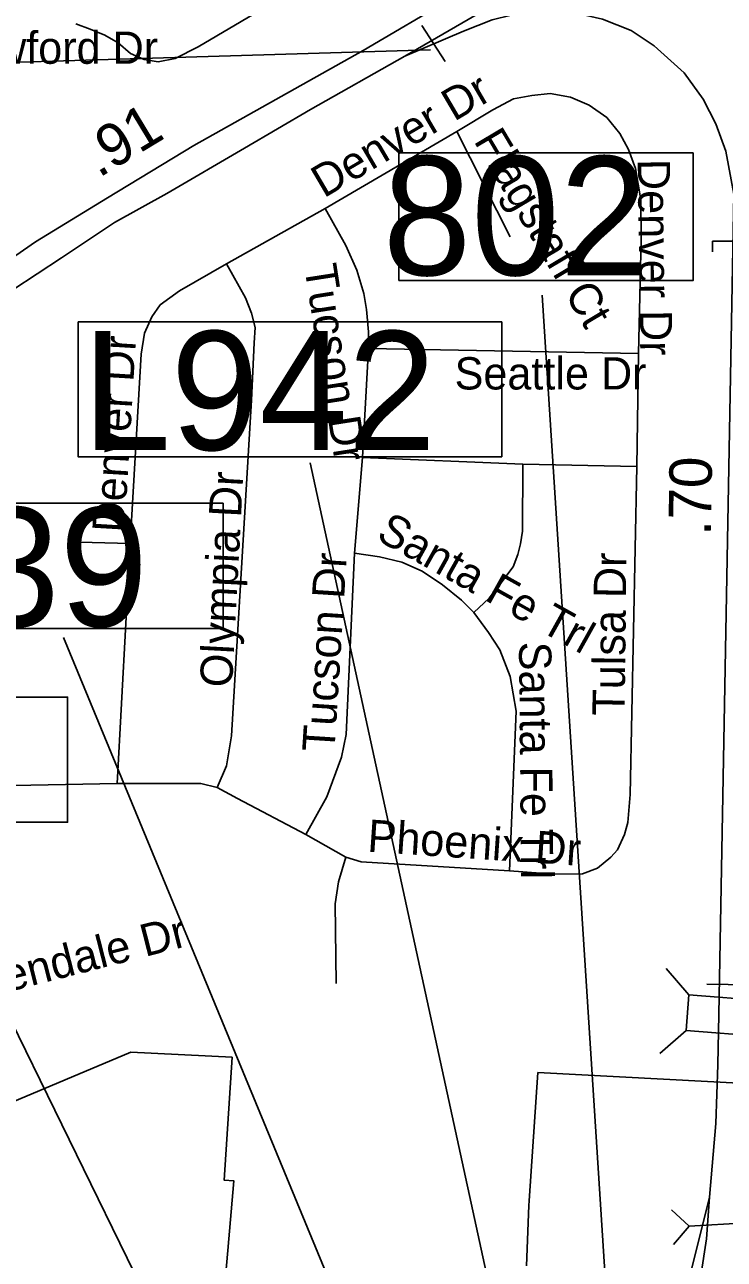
# Model space of a CAD drawing. Extents: x 1662474 to 1856135, y 779280 to 917889.
# Drawn here: x 1753521 to 1755580, y 822478 to 826111 of the extents above; entities that cross this region are included whole.
import ezdxf

# ---------------------------------------------------------------- set-up
doc = ezdxf.new("R2010")
doc.units = 0
for name, color, linetype in [('Exist Boundary Political City Limit New', 7, 'Continuous'), ('Exist Road Non-System Structure Non-Sys NCDOT Attributed CELL', 7, 'Continuous'), ('Exist Road Non-System Type 51', 7, 'Continuous'), ('Exist Road Non-System Type 51 Label', 7, 'Continuous'), ('Exist Road Primary Interstate Divided Center Attributed', 7, 'Continuous'), ('Exist Road Primary Interstate Mileage Hundredths English Label', 7, 'Continuous'), ('Exist Road Primary Interstate Ramp 1 Lane Attributed', 7, 'Continuous'), ('Exist Road Primary Interstate Structure Ovrhead Sign CELL', 7, 'Continuous'), ('Exist Road Primary Interstate Structure Standard Bridge Number Label', 7, 'Continuous'), ('Exist Road Primary NC Structure Ovrhead Sign CELL', 7, 'Continuous'), ('Exist Road Primary NC Structure Ovrhead Sign Number Label', 7, 'Continuous'), ('Exist Road Primary US Divided Attributed', 7, 'Continuous'), ('Exist Road Primary US Structure Cantilever Sign CELL', 7, 'Continuous'), ('Exist Road Primary US Structure Cantilever Sign Number Label', 7, 'Continuous'), ('Exist Road Primary US Structure Pipe CELL', 7, 'Continuous'), ('Exist Road Secondary Mileage Tenths English Label', 7, 'Continuous'), ('Exist Road Secondary Structure Ovrhead Sign CELL', 7, 'Continuous'), ('Map Preparation Boundary City Limit Buffer Line', 7, 'Continuous')]:
    doc.layers.add(name, color=color, linetype=linetype)

msp = doc.modelspace()

# ---------------------------------------------------------------- linework, layer by layer
at = {"layer": 'Exist Boundary Political City Limit New'}
for points in [[(1754087.4, 822148.6), (1754118.4, 822503.9), (1754136.2, 822708.4), (1754108.1, 822710.5), (1754130.8, 823072.4), (1753832.9, 823087.1), (1753445.6, 822924.5), (1753445.6, 822711.9), (1752321.4, 822774.4), (1751771.9, 823562.4), (1750888.4, 823618.2), (1750669.9, 823632.1), (1750522.1, 823544.5), (1750331.6, 823444.6), (1750112.5, 823277.9), (1750124.9, 823666.5), (1749809.2, 823686.5)], [(1755031.2, 823027.2), (1755005.2, 822649.6), (1755004.8, 822635.8), (1754997.4, 822458.2)], [(1756251.5, 822963), (1755031.2, 823027.2)]]:
    msp.add_lwpolyline(points, dxfattribs=at)
at = {"layer": 'Exist Road Non-System Structure Non-Sys NCDOT Attributed CELL'}
for p, q in [((1755408.6, 823333.8), (1755475.8, 823255.8)), ((1755389.9, 823083.7), (1755467.9, 823150.8))]:
    msp.add_line(p, q, dxfattribs=at)
msp.add_lwpolyline([(1755475.8, 823255.8), (1755700.5, 823239), (1755692.6, 823134), (1755467.9, 823150.8)], close=True, dxfattribs=at)
at = {"layer": 'Exist Road Non-System Type 51'}
for p, q in [((1754792.4, 825796.6), (1754404.6, 825570.1)), ((1754792.4, 825796.6), (1754949.6, 825486.4)), ((1754404.6, 825570.1), (1754114.6, 825407.6)), ((1754532.5, 825158), (1754514.4, 824837.8)), ((1755327.5, 825143.4), (1754532.5, 825158)), ((1755327.5, 825143.4), (1755322.2, 824811)), ((1754514.4, 824837.8), (1754491.6, 824556.2)), ((1754986.4, 824817.9), (1754514.4, 824837.8)), ((1755322.2, 824811), (1754986.4, 824817.9)), ((1753830.9, 824584.8), (1753682.1, 824588.4)), ((1753830.9, 824584.8), (1753793.1, 823878.2)), ((1754465.6, 823661.4), (1754347.8, 823727.9))]:
    msp.add_line(p, q, dxfattribs=at)
for points in [[(1754394.5, 826260.4), (1754031.2, 826046.4), (1753963.5, 826011.5), (1753913.4, 826002.1), (1753872.6, 826008.9), (1753832.2, 826026.2), (1753795.5, 826057.8), (1753756.4, 826080.6), (1753713.1, 826097.9), (1753671.1, 826113.4)], [(1755327.5, 825143.4), (1755335.1, 825480.6), (1755334.4, 825595.8), (1755318.4, 825688.2), (1755297.9, 825743.6), (1755272.1, 825790.8), (1755234.4, 825838), (1755181.6, 825874.5), (1755127.5, 825897.6), (1755066.9, 825908.4), (1755013.4, 825902.6), (1754959.2, 825892.9), (1754898.1, 825860.6), (1754792.4, 825796.6)], [(1754404.6, 825570.1), (1754465.9, 825461.4), (1754498.1, 825388.4), (1754518.6, 825320.4), (1754526.8, 825273.2), (1754532.2, 825206.9), (1754532.5, 825158)], [(1754114.6, 825407.6), (1753976.4, 825327.6), (1753919.4, 825286.9), (1753895, 825251.9), (1753873.2, 825202.9), (1753863.5, 825141.2), (1753830.9, 824584.8)], [(1754114.6, 825407.6), (1754170.1, 825307.4), (1754187.9, 825262.4), (1754198.6, 825220.5), (1754195.8, 825175.1), (1754188.4, 825006.2), (1754128.9, 824018.7), (1754114.6, 823929.9), (1754087.4, 823866.2)], [(1754986.4, 824817.9), (1754985.5, 824621), (1754980, 824583.2), (1754972.1, 824552), (1754958.8, 824516), (1754922.5, 824468), (1754887.4, 824423.4), (1754842.5, 824381.7)], [(1755322.2, 824811), (1755303.1, 823845.9), (1755296.2, 823763), (1755285.8, 823728.4), (1755265.1, 823682.9), (1755245.9, 823661.4), (1755206.8, 823628.9), (1755162.1, 823612.6), (1755078.1, 823611.6), (1754948, 823621)], [(1754491.6, 824556.2), (1754467.1, 824022.1), (1754453.5, 823955.7), (1754410.2, 823839.1), (1754347.8, 823727.9)], [(1754491.6, 824556.2), (1754564.5, 824545.4), (1754631.1, 824529.4), (1754690.8, 824503.4), (1754750.4, 824462.8), (1754806, 824417.9), (1754842.5, 824381.7)], [(1754842.5, 824381.7), (1754886.1, 824322.9), (1754918.6, 824271.4), (1754949.6, 824192.9), (1754967.4, 824091.1), (1754948, 823621)], [(1753793.1, 823878.2), (1753081.9, 823863.9), (1752855.1, 823864.9), (1752753.9, 823855.7), (1752684.2, 823840.4), (1752613.9, 823806.6), (1752569, 823784.5), (1752509.4, 823746.5), (1752304.8, 823573.2)], [(1754087.4, 823866.2), (1754038.9, 823878.2), (1753976.4, 823878.5), (1753793.1, 823878.2)], [(1754347.8, 823727.9), (1754147.2, 823833.6), (1754087.4, 823866.2)], [(1754465.6, 823661.4), (1754444.1, 823588.5), (1754434.6, 823524.4), (1754437.2, 823289.8)], [(1754948, 823621), (1754510.5, 823647.8), (1754465.6, 823661.4)]]:
    msp.add_lwpolyline(points, dxfattribs=at)
at = {"layer": 'Exist Road Primary Interstate Divided Center Attributed'}
for points in [[(1754639, 826018.2), (1754826, 826126.7), (1754856.7, 826144.4), (1755077.5, 826282.7), (1755418.9, 826474.5), (1755535.1, 826538.9), (1755657, 826606.4)], [(1754780.5, 826191.3), (1754516.8, 826034.9), (1754018.5, 825755.3), (1753764.4, 825601.6), (1753552.4, 825472.6), (1753425.5, 825385.3), (1753291.3, 825290.5), (1753191.5, 825208.4)], [(1752976.4, 824902.7), (1753119.9, 825027.5), (1753346.5, 825223), (1753485.8, 825331.2), (1753629.3, 825424.8), (1753785.2, 825528.8), (1753939.1, 825614), (1754167.7, 825747.9), (1754361.6, 825861.2), (1754639, 826018.2)]]:
    msp.add_lwpolyline(points, dxfattribs=at)
at = {"layer": 'Exist Road Primary Interstate Ramp 1 Lane Attributed'}
for points in [[(1754639, 826018.2), (1754812.4, 826092.3), (1754896.2, 826125.5), (1754952.7, 826139.1), (1755007.3, 826148.9), (1755067.7, 826152.8), (1755143.7, 826145), (1755221.6, 826127.4), (1755305.4, 826094.3), (1755373.6, 826049.4), (1755461.3, 825969.5), (1755517.8, 825891.5), (1755554.8, 825819.4), (1755584.1, 825739.4), (1755607.4, 825612.7)], [(1755535.8, 822660.5), (1755398, 822106.4), (1755219.6, 821371.6), (1755173.2, 821250.3)]]:
    msp.add_lwpolyline(points, dxfattribs=at)
at = {"layer": 'Exist Road Primary Interstate Structure Ovrhead Sign CELL'}
for p, q in [((1754926.2, 821183.6), (1753634.7, 824307.7)), ((1754427.8, 821244.6), (1753230.2, 823690.1))]:
    msp.add_line(p, q, dxfattribs=at)
for points in [[(1752806.6, 824702.9), (1754104.5, 824702.9), (1754104.5, 824334.3), (1752806.6, 824334.3)], [(1752349, 824132.6), (1753646.9, 824132.6), (1753646.9, 823763.9), (1752349, 823763.9)]]:
    msp.add_lwpolyline(points, close=True, dxfattribs=at)
at = {"layer": 'Exist Road Primary Interstate Structure Standard Bridge Number Label'}
msp.add_line((1755311.2, 821149.5), (1755043.9, 825315.3), dxfattribs=at)
msp.add_lwpolyline([(1755488.4, 825734), (1754621.9, 825734), (1754621.9, 825358.4), (1755488.4, 825358.4)], close=True, dxfattribs=at)
at = {"layer": 'Exist Road Primary NC Structure Ovrhead Sign CELL'}
msp.add_line((1754689.5, 826108.9), (1754757.7, 826002.4), dxfattribs=at)
at = {"layer": 'Exist Road Primary NC Structure Ovrhead Sign Number Label'}
msp.add_line((1754715.5, 826037.3), (1752615.6, 825973.7), dxfattribs=at)
at = {"layer": 'Exist Road Primary US Divided Attributed'}
msp.add_line((1755607.4, 825612.7), (1755563.6, 823197.9), dxfattribs=at)
for points in [[(1755563.6, 823197.9), (1755560.8, 823050.3), (1755555.2, 822877.7), (1755535.8, 822660.5)], [(1755535.8, 822660.5), (1755527.4, 822538), (1755510.7, 822429.4), (1755480.1, 822248.4), (1755469, 822159.3), (1755441.1, 822022.9), (1755344.9, 821647), (1755255.4, 821283.5), (1755211.5, 821109.6)]]:
    msp.add_lwpolyline(points, dxfattribs=at)
at = {"layer": 'Exist Road Primary US Structure Cantilever Sign CELL'}
for q in [(1755629.3, 825474.3), (1755545, 825442.6)]:
    msp.add_line((1755545, 825474.3), q, dxfattribs=at)
at = {"layer": 'Exist Road Primary US Structure Cantilever Sign Number Label'}
msp.add_line((1755134.7, 821264.5), (1754360.4, 824822.1), dxfattribs=at)
msp.add_lwpolyline([(1753677.9, 825236.4), (1754924.8, 825236.4), (1754924.8, 824839.8), (1753677.9, 824839.8)], close=True, dxfattribs=at)
at = {"layer": 'Exist Road Primary US Structure Pipe CELL'}
for p in [(1755424.3, 822623.7), (1755430.6, 822521.1), (1755644.3, 822585.6)]:
    msp.add_line(p, (1755476, 822575.4), dxfattribs=at)
at = {"layer": 'Exist Road Secondary Structure Ovrhead Sign CELL'}
msp.add_line((1755527.9, 823287.5), (1755654.3, 823285.3), dxfattribs=at)
at = {"layer": 'Map Preparation Boundary City Limit Buffer Line'}
for points in [[(1754087.4, 822148.6), (1754118.4, 822503.9), (1754136.2, 822708.4), (1754108.1, 822710.5), (1754130.8, 823072.4), (1753832.9, 823087.1), (1753445.6, 822924.5), (1753445.6, 822711.9), (1752321.4, 822774.4), (1751771.9, 823562.4), (1750888.4, 823618.2), (1750669.9, 823632.1), (1750522.1, 823544.5), (1750331.6, 823444.6), (1750112.5, 823277.9), (1750124.9, 823666.5), (1749809.2, 823686.5)], [(1755031.2, 823027.2), (1755005.2, 822649.6), (1755004.8, 822635.8), (1754997.4, 822458.2)], [(1756251.5, 822963), (1755031.2, 823027.2)]]:
    msp.add_lwpolyline(points, dxfattribs=at)

# ---------------------------------------------------------------- texts
at = {"layer": 'Exist Road Non-System Type 51 Label'}
for s, p in [('Shallowford Dr', (1753080.2, 825996)), ('Seattle Dr', (1754786, 825037.6))]:
    msp.add_text(s, height=95, dxfattribs=at).set_placement(p)
for s, rotation, p in [('Denver Dr', 30.44, (1754401, 825599.6)), ('Flagstaff Ct', 300.7212, (1754840.7, 825769.6)), ('Denver Dr', 270.7609, (1755324.8, 825715.5)), ('Tucson Dr', 278.8835, (1754343.2, 825399.5)), ('Denver Dr', 86.5865, (1753814.1, 824614.9)), ('Olympia Dr', 86.9703, (1754130.7, 824159.2)), ('Santa Fe Trl', 330.8293, (1754551.7, 824597.8)), ('Tucson Dr', 86.3655, (1754432, 823968.9)), ('Tulsa Dr', 89.3667, (1755286.4, 824077.3)), ('Santa Fe Trl', 270.5135, (1754975.5, 824295)), ('Phoenix Dr', 356.1759, (1754527.6, 823677.7)), ('Glendale Dr', 14.3302, (1753347.6, 823232.9))]:
    msp.add_text(s, height=95, rotation=rotation, dxfattribs=at).set_placement(p)
at = {"layer": 'Exist Road Primary Interstate Mileage Hundredths English Label'}
msp.add_text('.91', height=125, rotation=31.179, dxfattribs=at).set_placement((1753738.5, 825658.9))
at = {"layer": 'Exist Road Primary Interstate Structure Ovrhead Sign CELL'}
msp.add_text('S939', height=350, dxfattribs=at).set_placement((1752790.6, 824340.4))
at = {"layer": 'Exist Road Primary Interstate Structure Standard Bridge Number Label'}
msp.add_text('802', height=350, dxfattribs=at).set_placement((1754574.6, 825374))
at = {"layer": 'Exist Road Primary US Structure Cantilever Sign Number Label'}
msp.add_text('L942', height=350, dxfattribs=at).set_placement((1753690.5, 824859.5))
at = {"layer": 'Exist Road Secondary Mileage Tenths English Label'}
msp.add_text('.70', height=125, rotation=88.9463, dxfattribs=at).set_placement((1755539.8, 824606.7))

doc.saveas('drawing.dxf')
